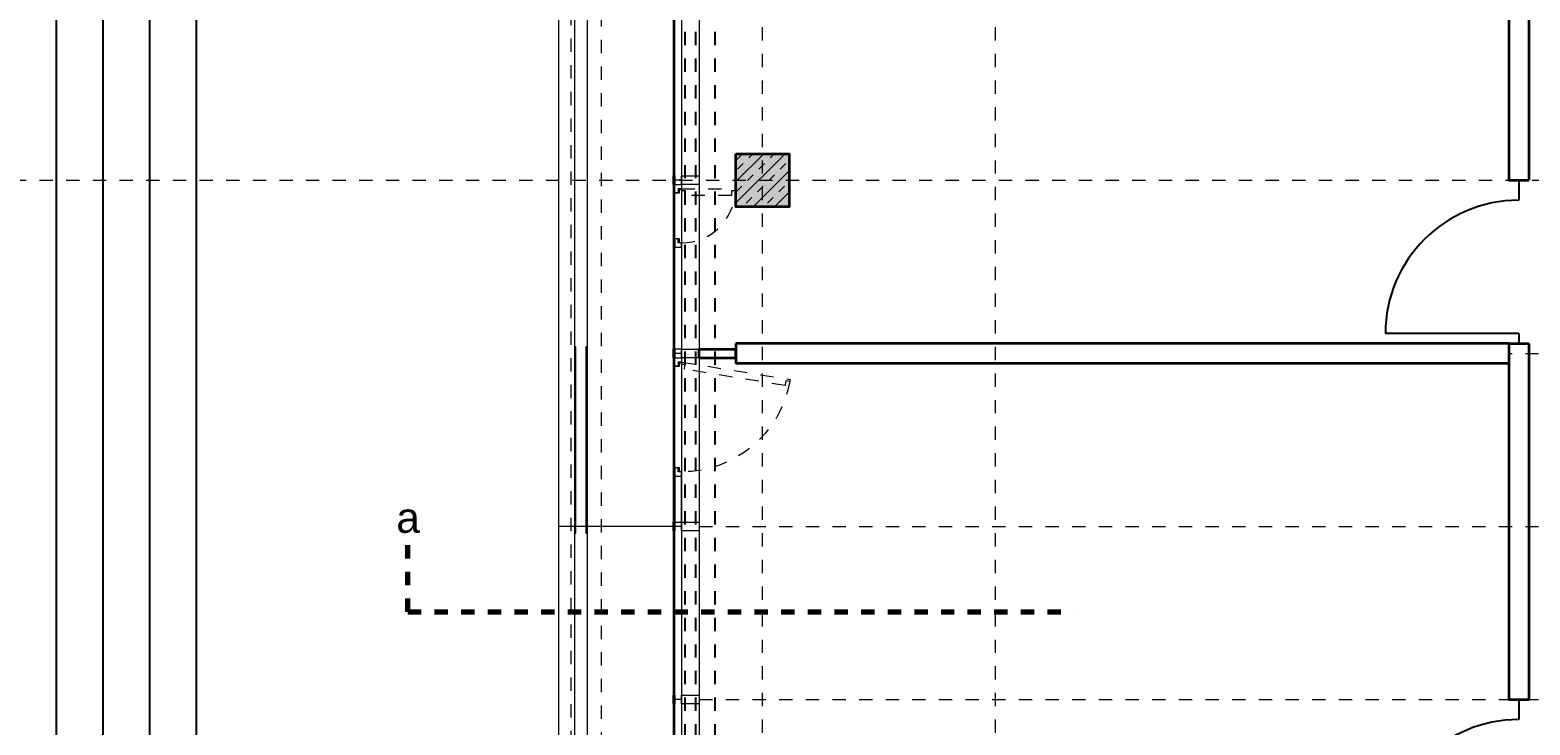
# Model space of a CAD drawing. Header units: metres. Extents: x -13 to 93, y -119 to 25.
# Tile 627 of 656: x -5.5 to 5.76, y -11.64 to -6.42. Entities that reach past the tile are written whole.
import ezdxf

# ---------------------------------------------------------------- set-up
doc = ezdxf.new("R2010")
doc.units = ezdxf.units.M
doc.header["$LTSCALE"] = 0.00508
doc.header["$PDMODE"] = 1
doc.header["$PDSIZE"] = -2
for name, pattern in [('STYLE_05', [0.19684, 0.069505, -0.127335]), ('STYLE_06', [1.0537, 0.590515, -0.19684, 0.069505, -0.19684]), ('STYLE_11', [0.393677, 0.196838, -0.196838]), ('STYLE_14', [0.250778, 0.07164, -0.179138])]:
    doc.linetypes.add(name, pattern=pattern)
doc.layers.get('0').update_dxf_attribs({"lineweight": 18})
for name, color, linetype, lineweight in [('3-3-0 AW Fassade', 7, 'Continuous', 18), ('3-3-4 AFenster', 7, 'Continuous', 25), ('3-3-8 Sonnenschutz', 7, 'Continuous', 18), ('3-4-0-2 IW GK', 7, 'Continuous', 35), ('3-4-0-5 Trennwand', 7, 'Continuous', 35), ('3-4-3-1 IStützenBeton', 7, 'Continuous', 35), ('3-4-4 ITüren', 7, 'Continuous', 25), ('3-5-1-2 DeckenSprung VED', 7, 'STYLE_11', 25), ('3-5-9 DeckenSonstig VED', 7, 'STYLE_11', 25), ('Ans-Kante', 7, 'Continuous', 18), ('Bemaßung', 7, 'Continuous', 18), ('Plan-Achse', 1, 'STYLE_06', 18), ('Plan-Achsen-Fassade', 1, 'STYLE_06', 18), ('Plan-Schnittlinien', 7, 'STYLE_06', 70)]:
    doc.layers.add(name, color=color, linetype=linetype, lineweight=lineweight)
doc.layers.get('0').freeze()
doc.styles.add('Arial', font='ARIAL.TTF')
doc.dimstyles.new('MTZ_200', dxfattribs={"dimtxt": 0.075762, "dimasz": 0.000706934, "dimexe": 0.001, "dimexo": 0.003, "dimgap": 0.0001, "dimtad": 1, "dimdec": 4, "dimzin": 11, "dimtxsty": 'Arial', "dimblk": 'VW_SLASH', "dimcen": 0, "dimdle": 0.001, "dimazin": 0, "dimtfac": 1, "dimtdec": 4, "dimtix": 1, "dimtmove": 0, "dimatfit": 0, "dimldrblk": 'VW_FILLEDARROW', "dimfxl": 0, "dimfrac": 2, "dimtolj": 1, "dimtzin": 11, "dimarcsym": 0})

# ---------------------------------------------------------------- blocks, each defined once
blk = doc.blocks.new('TÜR_1.00 in 1.30 Feld')
at = {"layer": '3-4-4 ITüren', "linetype": 'Continuous', "lineweight": 5}
for p in [(0, 0), (1.225, 0)]:
    blk.add_point(p, dxfattribs=at)
blk.add_wipeout([(0.075, 1), (0.124, 0.999), (0.173, 0.995), (0.222, 0.989), (0.27, 0.981), (0.318, 0.97), (0.365, 0.957), (0.412, 0.942), (0.458, 0.924), (0.503, 0.904), (0.546, 0.882), (0.589, 0.858), (0.631, 0.831), (0.671, 0.803), (0.709, 0.773), (0.747, 0.741), (0.782, 0.707), (0.816, 0.672), (0.848, 0.634), (0.878, 0.596), (0.906, 0.556), (0.933, 0.514), (0.957, 0.471), (0.979, 0.428), (0.999, 0.383), (1.017, 0.337), (1.032, 0.29), (1.045, 0.243), (1.056, 0.195), (1.064, 0.147), (1.07, 0.098), (1.074, 0.049), (1.075, 0), (0.075, 0)]).dxf.layer = '3-4-4 ITüren'
at = {"layer": '3-4-4 ITüren'}
for p, q in [((0.075, 0), (0.075, 1)), ((0.075, 0), (0, 0)), ((1.225, 0), (1.075, 0))]:
    blk.add_line(p, q, dxfattribs=at)
blk.add_arc((0.075, 0), 1, 0, 90, dxfattribs=at)
blk = doc.blocks.new('S_Profil_Fassade_Büro')
at = {"layer": '3-3-0 AW Fassade', "color": 7}
blk.add_line((-0.132, 0), (-0.195, 0), dxfattribs=at)
for points in [[(-0.195, 0.0325), (-0.182, 0.0325), (-0.182, -0.0325), (-0.195, -0.0325)], [(-0.132, 0.0325), (0, 0.0325), (0, -0.0325), (-0.132, -0.0325)]]:
    blk.add_lwpolyline(points, close=True, dxfattribs=at)
blk = doc.blocks.new('S_Fenster_GR_Feld')
at = {"layer": '3-3-0 AW Fassade', "color": 7}
blk.add_lwpolyline([(-0.05, 1.268), (0, 1.268), (0, 0.922), (-0.05, 0.922)], close=True, dxfattribs=at)
at = {"color": 7}
blk.add_wipeout([(-0.05, 0.095), (-0.025, 0.095), (-0.015, 0.095), (-0.015, 0.065), (0, 0.065), (0, 0.89), (-0.015, 0.89), (-0.015, 0.86), (-0.025, 0.86), (-0.05, 0.86)], dxfattribs=at).dxf.layer = '3-3-0 AW Fassade'
at = {"layer": '3-3-0 AW Fassade', "color": 7}
blk.add_lwpolyline([(-0.05, 0.095), (-0.025, 0.095), (-0.015, 0.095), (-0.015, 0.065), (0, 0.065), (0, 0.89), (-0.015, 0.89), (-0.015, 0.86), (-0.025, 0.86), (-0.05, 0.86)], close=True, dxfattribs=at)
at = {"color": 7}
for points in [[(-0.025, 0.86), (-0.05, 0.86), (-0.05, 0.922), (0, 0.922), (0, 0.89), (-0.025, 0.89)], [(-0.025, 0.095), (-0.05, 0.095), (-0.05, 0.033), (0, 0.033), (0, 0.065), (-0.025, 0.065)]]:
    blk.add_wipeout(points, dxfattribs=at).dxf.layer = '3-3-0 AW Fassade'
at = {"layer": '3-3-0 AW Fassade', "color": 7}
for points in [[(-0.025, 0.86), (-0.05, 0.86), (-0.05, 0.922), (0, 0.922), (0, 0.89), (-0.025, 0.89)], [(-0.025, 0.095), (-0.05, 0.095), (-0.05, 0.033), (0, 0.033), (0, 0.065), (-0.025, 0.065)]]:
    blk.add_lwpolyline(points, close=True, dxfattribs=at)
at = {"layer": '3-3-0 AW Fassade', "color": 7, "linetype": 'STYLE_05'}
blk.add_lwpolyline([(0.022, 0.119), (0.026, 0.094), (0.027, 0.085), (-0.002, 0.08), (0, 0.065), (0.815, 0.196), (0.812, 0.211), (0.783, 0.206), (0.781, 0.216), (0.777, 0.241)], close=True, dxfattribs=at)
at = {"layer": '3-3-0 AW Fassade', "color": 7, "linetype": 'STYLE_05', "lineweight": 18}
blk.add_arc((0, 0.065), 0.825, 10.1831, 90, dxfattribs=at)
blk = doc.blocks.new('*U264')
at = {"layer": 'Ans-Kante', "color": 8, "linetype": 'Continuous'}
for p, q in [((11.005, -18.654), (11.005, 7.036)), ((11.098, 7.036), (11.098, -18.654))]:
    blk.add_line(p, q, dxfattribs=at)
blk = doc.blocks.new('*U467')
at = {"layer": 'Ans-Kante', "color": 7, "linetype": 'Continuous'}
blk.add_line((10.884, 7.116), (10.884, -18.734), dxfattribs=at)
blk = doc.blocks.new('Stütze Fassade')
at = {"layer": '3-4-3-1 IStützenBeton', "linetype": 'Continuous', "lineweight": 0}
blk.add_hatch(color=255, dxfattribs=at).paths.add_polyline_path([(-0.2, 0.2), (0.2, 0.2), (0.2, -0.2), (-0.2, -0.2)])
at = {"layer": '3-4-3-1 IStützenBeton', "linetype": 'Continuous', "lineweight": 13}
h = blk.add_hatch(dxfattribs=at)
h.set_pattern_fill('STAHLBETON_1_50', style=0, pattern_type=2)
h.set_pattern_definition([(45, (0, 0), (0.16, 0), []), (45, (0.08, 0), (0.16, 0), [0.06, -0.06])])
h.paths.add_polyline_path([(-0.2, 0.2), (0.2, 0.2), (0.2, -0.2), (-0.2, -0.2)])
at = {"layer": '3-4-3-1 IStützenBeton'}
blk.add_lwpolyline([(-0.2, 0.2), (0.2, 0.2), (0.2, -0.2), (-0.2, -0.2)], close=True, dxfattribs=at)
blk = doc.blocks.new('VW_SLASH')
at = {"color": 0, "linetype": 'ByBlock', "lineweight": -2}
blk.add_line((0, 0), (-1, 0), dxfattribs=at)
at = {"color": 0, "linetype": 'ByBlock', "lineweight": 20}
blk.add_line((0, 0), (0, 0), dxfattribs=at)
blk = doc.blocks.new('*D818')
at = {"layer": 'Bemaßung', "color": 0, "lineweight": -2}
for p, q in [((-2.003, 0.325), (-5.301, 0.325)), ((-5.3, 0.324), (-5.3, -112.074)), ((-1.693, -112.075), (-5.301, -112.075))]:
    blk.add_line(p, q, dxfattribs=at)
at = {"layer": 'Defpoints', "color": 0, "lineweight": 0}
for p in [(-2, 0.325), (-5.3, -112.075), (-1.69, -112.075)]:
    blk.add_point(p, dxfattribs=at)
at = {"layer": 'Bemaßung', "color": 0, "lineweight": -2, "xscale": 0.00070693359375, "yscale": 0.00070693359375, "zscale": 0.00070693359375}
for p, rotation in [((-5.3, 0.325), 90), ((-5.3, -112.075), 270)]:
    blk.add_blockref('VW_SLASH', p, dxfattribs=dict(at, rotation=rotation))
at = {"layer": 'Bemaßung', "color": 0, "insert": (-5.311, -55.875), "char_height": 0.00227, "attachment_point": 5, "rotation": 90, "style": 'Arial'}
blk.add_mtext('\\A1;5620m', dxfattribs=at)
blk = doc.blocks.new('VW_FILLEDARROW')
at = {"color": 0, "lineweight": -2}
blk.add_solid([(0, 0), (0, 0), (0, 0)], dxfattribs=at)
blk = doc.blocks.new('*D823')
at = {"layer": 'Bemaßung', "color": 0, "lineweight": -2}
for p, q in [((-1.123, -0.165), (-4.251, -0.165)), ((-4.25, -0.166), (-4.25, -13.363)), ((-4.25, -25.334), (-4.25, -13.395)), ((-0.253, -25.335), (-4.251, -25.335))]:
    blk.add_line(p, q, dxfattribs=at)
at = {"layer": 'Defpoints', "color": 0, "lineweight": 0}
for p in [(-1.12, -0.165), (-4.25, -25.335), (-0.25, -25.335)]:
    blk.add_point(p, dxfattribs=at)
at = {"layer": 'Bemaßung', "color": 0, "lineweight": -2, "xscale": 0.00070693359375, "yscale": 0.00070693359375, "zscale": 0.00070693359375}
for p, rotation in [((-4.25, -0.165), 90), ((-4.25, -25.335), 270)]:
    blk.add_blockref('VW_SLASH', p, dxfattribs=dict(at, rotation=rotation))
at = {"layer": 'Bemaßung', "color": 0, "insert": (-4.26, -13.379), "char_height": 0.00227, "attachment_point": 5, "rotation": 90, "style": 'Arial'}
blk.add_mtext('\\A1;1258,5m', dxfattribs=at)
blk = doc.blocks.new('*D826')
at = {"layer": 'Bemaßung', "color": 0, "lineweight": -2}
for p, q in [((-1.173, -0.165), (-4.601, -0.165)), ((-4.6, -0.166), (-4.6, -13.363)), ((-4.6, -25.334), (-4.6, -13.395)), ((-0.253, -25.335), (-4.601, -25.335))]:
    blk.add_line(p, q, dxfattribs=at)
at = {"layer": 'Defpoints', "color": 0, "lineweight": 0}
for p in [(-1.17, -0.165), (-4.6, -25.335), (-0.25, -25.335)]:
    blk.add_point(p, dxfattribs=at)
at = {"layer": 'Bemaßung', "color": 0, "lineweight": -2, "xscale": 0.00070693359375, "yscale": 0.00070693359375, "zscale": 0.00070693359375}
for p, rotation in [((-4.6, -0.165), 90), ((-4.6, -25.335), 270)]:
    blk.add_blockref('VW_SLASH', p, dxfattribs=dict(at, rotation=rotation))
at = {"layer": 'Bemaßung', "color": 0, "insert": (-4.61, -13.379), "char_height": 0.00227, "attachment_point": 5, "rotation": 90, "style": 'Arial'}
blk.add_mtext('\\A1;1258,5m', dxfattribs=at)
blk = doc.blocks.new('*D895')
at = {"layer": 'Bemaßung', "color": 0, "lineweight": -2}
for p, q in [((-1.123, -0.165), (-4.251, -0.165)), ((-4.25, -0.166), (-4.25, -13.363)), ((-4.25, -25.334), (-4.25, -13.395)), ((-0.253, -25.335), (-4.251, -25.335))]:
    blk.add_line(p, q, dxfattribs=at)
at = {"layer": 'Defpoints', "color": 0, "lineweight": 0}
for p in [(-1.12, -0.165), (-4.25, -25.335), (-0.25, -25.335)]:
    blk.add_point(p, dxfattribs=at)
at = {"layer": 'Bemaßung', "color": 0, "lineweight": -2, "xscale": 0.00070693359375, "yscale": 0.00070693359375, "zscale": 0.00070693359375}
for p, rotation in [((-4.25, -0.165), 90), ((-4.25, -25.335), 270)]:
    blk.add_blockref('VW_SLASH', p, dxfattribs=dict(at, rotation=rotation))
at = {"layer": 'Bemaßung', "color": 0, "insert": (-4.26, -13.379), "char_height": 0.00227, "attachment_point": 5, "rotation": 90, "style": 'Arial'}
blk.add_mtext('\\A1;1258,5m', dxfattribs=at)
blk = doc.blocks.new('*D898')
at = {"layer": 'Bemaßung', "color": 0, "lineweight": -2}
for p, q in [((-1.173, -0.165), (-4.601, -0.165)), ((-4.6, -0.166), (-4.6, -13.363)), ((-4.6, -25.334), (-4.6, -13.395)), ((-0.253, -25.335), (-4.601, -25.335))]:
    blk.add_line(p, q, dxfattribs=at)
at = {"layer": 'Defpoints', "color": 0, "lineweight": 0}
for p in [(-1.17, -0.165), (-4.6, -25.335), (-0.25, -25.335)]:
    blk.add_point(p, dxfattribs=at)
at = {"layer": 'Bemaßung', "color": 0, "lineweight": -2, "xscale": 0.00070693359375, "yscale": 0.00070693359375, "zscale": 0.00070693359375}
for p, rotation in [((-4.6, -0.165), 90), ((-4.6, -25.335), 270)]:
    blk.add_blockref('VW_SLASH', p, dxfattribs=dict(at, rotation=rotation))
at = {"layer": 'Bemaßung', "color": 0, "insert": (-4.61, -13.379), "char_height": 0.00227, "attachment_point": 5, "rotation": 90, "style": 'Arial'}
blk.add_mtext('\\A1;1258,5m', dxfattribs=at)
blk = doc.blocks.new('*D949')
at = {"layer": 'Bemaßung', "color": 0, "lineweight": -2}
for p, q in [((-1.123, -0.165), (-4.251, -0.165)), ((-4.25, -0.166), (-4.25, -13.363)), ((-4.25, -25.334), (-4.25, -13.395)), ((-0.253, -25.335), (-4.251, -25.335))]:
    blk.add_line(p, q, dxfattribs=at)
at = {"layer": 'Defpoints', "color": 0, "lineweight": 0}
for p in [(-1.12, -0.165), (-4.25, -25.335), (-0.25, -25.335)]:
    blk.add_point(p, dxfattribs=at)
at = {"layer": 'Bemaßung', "color": 0, "lineweight": -2, "xscale": 0.00070693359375, "yscale": 0.00070693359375, "zscale": 0.00070693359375}
for p, rotation in [((-4.25, -0.165), 90), ((-4.25, -25.335), 270)]:
    blk.add_blockref('VW_SLASH', p, dxfattribs=dict(at, rotation=rotation))
at = {"layer": 'Bemaßung', "color": 0, "insert": (-4.26, -13.379), "char_height": 0.00227, "attachment_point": 5, "rotation": 90, "style": 'Arial'}
blk.add_mtext('\\A1;1258,5m', dxfattribs=at)
blk = doc.blocks.new('*D952')
at = {"layer": 'Bemaßung', "color": 0, "lineweight": -2}
for p, q in [((-1.173, -0.165), (-4.601, -0.165)), ((-4.6, -0.166), (-4.6, -13.363)), ((-4.6, -25.334), (-4.6, -13.395)), ((-0.253, -25.335), (-4.601, -25.335))]:
    blk.add_line(p, q, dxfattribs=at)
at = {"layer": 'Defpoints', "color": 0, "lineweight": 0}
for p in [(-1.17, -0.165), (-4.6, -25.335), (-0.25, -25.335)]:
    blk.add_point(p, dxfattribs=at)
at = {"layer": 'Bemaßung', "color": 0, "lineweight": -2, "xscale": 0.00070693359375, "yscale": 0.00070693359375, "zscale": 0.00070693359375}
for p, rotation in [((-4.6, -0.165), 90), ((-4.6, -25.335), 270)]:
    blk.add_blockref('VW_SLASH', p, dxfattribs=dict(at, rotation=rotation))
at = {"layer": 'Bemaßung', "color": 0, "insert": (-4.61, -13.379), "char_height": 0.00227, "attachment_point": 5, "rotation": 90, "style": 'Arial'}
blk.add_mtext('\\A1;1258,5m', dxfattribs=at)
blk = doc.blocks.new('*D1000')
at = {"layer": 'Bemaßung', "color": 0, "lineweight": -2}
for p, q in [((-1.123, -0.165), (-4.251, -0.165)), ((-4.25, -0.166), (-4.25, -13.363)), ((-4.25, -25.334), (-4.25, -13.395)), ((-0.253, -25.335), (-4.251, -25.335))]:
    blk.add_line(p, q, dxfattribs=at)
at = {"layer": 'Defpoints', "color": 0, "lineweight": 0}
for p in [(-1.12, -0.165), (-4.25, -25.335), (-0.25, -25.335)]:
    blk.add_point(p, dxfattribs=at)
at = {"layer": 'Bemaßung', "color": 0, "lineweight": -2, "xscale": 0.00070693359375, "yscale": 0.00070693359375, "zscale": 0.00070693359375}
for p, rotation in [((-4.25, -0.165), 90), ((-4.25, -25.335), 270)]:
    blk.add_blockref('VW_SLASH', p, dxfattribs=dict(at, rotation=rotation))
at = {"layer": 'Bemaßung', "color": 0, "insert": (-4.26, -13.379), "char_height": 0.00227, "attachment_point": 5, "rotation": 90, "style": 'Arial'}
blk.add_mtext('\\A1;1258,5m', dxfattribs=at)
blk = doc.blocks.new('*D1003')
at = {"layer": 'Bemaßung', "color": 0, "lineweight": -2}
for p, q in [((-1.173, -0.165), (-4.601, -0.165)), ((-4.6, -0.166), (-4.6, -13.363)), ((-4.6, -25.334), (-4.6, -13.395)), ((-0.253, -25.335), (-4.601, -25.335))]:
    blk.add_line(p, q, dxfattribs=at)
at = {"layer": 'Defpoints', "color": 0, "lineweight": 0}
for p in [(-1.17, -0.165), (-4.6, -25.335), (-0.25, -25.335)]:
    blk.add_point(p, dxfattribs=at)
at = {"layer": 'Bemaßung', "color": 0, "lineweight": -2, "xscale": 0.00070693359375, "yscale": 0.00070693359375, "zscale": 0.00070693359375}
for p, rotation in [((-4.6, -0.165), 90), ((-4.6, -25.335), 270)]:
    blk.add_blockref('VW_SLASH', p, dxfattribs=dict(at, rotation=rotation))
at = {"layer": 'Bemaßung', "color": 0, "insert": (-4.61, -13.379), "char_height": 0.00227, "attachment_point": 5, "rotation": 90, "style": 'Arial'}
blk.add_mtext('\\A1;1258,5m', dxfattribs=at)
blk = doc.blocks.new('*D1051')
at = {"layer": 'Bemaßung', "color": 0, "lineweight": -2}
for p, q in [((-1.123, -0.165), (-4.251, -0.165)), ((-4.25, -0.166), (-4.25, -13.363)), ((-4.25, -25.334), (-4.25, -13.395)), ((-0.253, -25.335), (-4.251, -25.335))]:
    blk.add_line(p, q, dxfattribs=at)
at = {"layer": 'Defpoints', "color": 0, "lineweight": 0}
for p in [(-1.12, -0.165), (-4.25, -25.335), (-0.25, -25.335)]:
    blk.add_point(p, dxfattribs=at)
at = {"layer": 'Bemaßung', "color": 0, "lineweight": -2, "xscale": 0.00070693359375, "yscale": 0.00070693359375, "zscale": 0.00070693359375}
for p, rotation in [((-4.25, -0.165), 90), ((-4.25, -25.335), 270)]:
    blk.add_blockref('VW_SLASH', p, dxfattribs=dict(at, rotation=rotation))
at = {"layer": 'Bemaßung', "color": 0, "insert": (-4.26, -13.379), "char_height": 0.00227, "attachment_point": 5, "rotation": 90, "style": 'Arial'}
blk.add_mtext('\\A1;1258,5m', dxfattribs=at)
blk = doc.blocks.new('*D1054')
at = {"layer": 'Bemaßung', "color": 0, "lineweight": -2}
for p, q in [((-1.173, -0.165), (-4.601, -0.165)), ((-4.6, -0.166), (-4.6, -13.363)), ((-4.6, -25.334), (-4.6, -13.395)), ((-0.253, -25.335), (-4.601, -25.335))]:
    blk.add_line(p, q, dxfattribs=at)
at = {"layer": 'Defpoints', "color": 0, "lineweight": 0}
for p in [(-1.17, -0.165), (-4.6, -25.335), (-0.25, -25.335)]:
    blk.add_point(p, dxfattribs=at)
at = {"layer": 'Bemaßung', "color": 0, "lineweight": -2, "xscale": 0.00070693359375, "yscale": 0.00070693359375, "zscale": 0.00070693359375}
for p, rotation in [((-4.6, -0.165), 90), ((-4.6, -25.335), 270)]:
    blk.add_blockref('VW_SLASH', p, dxfattribs=dict(at, rotation=rotation))
at = {"layer": 'Bemaßung', "color": 0, "insert": (-4.61, -13.379), "char_height": 0.00227, "attachment_point": 5, "rotation": 90, "style": 'Arial'}
blk.add_mtext('\\A1;1258,5m', dxfattribs=at)
blk = doc.blocks.new('*D1103')
at = {"layer": 'Bemaßung', "color": 0, "lineweight": -2}
for p, q in [((-1.123, -0.165), (-4.251, -0.165)), ((-4.25, -0.166), (-4.25, -13.363)), ((-4.25, -25.334), (-4.25, -13.395)), ((-0.253, -25.335), (-4.251, -25.335))]:
    blk.add_line(p, q, dxfattribs=at)
at = {"layer": 'Defpoints', "color": 0, "lineweight": 0}
for p in [(-1.12, -0.165), (-4.25, -25.335), (-0.25, -25.335)]:
    blk.add_point(p, dxfattribs=at)
at = {"layer": 'Bemaßung', "color": 0, "lineweight": -2, "xscale": 0.00070693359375, "yscale": 0.00070693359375, "zscale": 0.00070693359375}
for p, rotation in [((-4.25, -0.165), 90), ((-4.25, -25.335), 270)]:
    blk.add_blockref('VW_SLASH', p, dxfattribs=dict(at, rotation=rotation))
at = {"layer": 'Bemaßung', "color": 0, "insert": (-4.26, -13.379), "char_height": 0.00227, "attachment_point": 5, "rotation": 90, "style": 'Arial'}
blk.add_mtext('\\A1;1258,5m', dxfattribs=at)
blk = doc.blocks.new('*D1106')
at = {"layer": 'Bemaßung', "color": 0, "lineweight": -2}
for p, q in [((-1.173, -0.165), (-4.601, -0.165)), ((-4.6, -0.166), (-4.6, -13.363)), ((-4.6, -25.334), (-4.6, -13.395)), ((-0.253, -25.335), (-4.601, -25.335))]:
    blk.add_line(p, q, dxfattribs=at)
at = {"layer": 'Defpoints', "color": 0, "lineweight": 0}
for p in [(-1.17, -0.165), (-4.6, -25.335), (-0.25, -25.335)]:
    blk.add_point(p, dxfattribs=at)
at = {"layer": 'Bemaßung', "color": 0, "lineweight": -2, "xscale": 0.00070693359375, "yscale": 0.00070693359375, "zscale": 0.00070693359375}
for p, rotation in [((-4.6, -0.165), 90), ((-4.6, -25.335), 270)]:
    blk.add_blockref('VW_SLASH', p, dxfattribs=dict(at, rotation=rotation))
at = {"layer": 'Bemaßung', "color": 0, "insert": (-4.61, -13.379), "char_height": 0.00227, "attachment_point": 5, "rotation": 90, "style": 'Arial'}
blk.add_mtext('\\A1;1258,5m', dxfattribs=at)
blk = doc.blocks.new('*D1233')
at = {"layer": 'Bemaßung', "color": 0, "lineweight": -2}
for p, q in [((-4.775, 0.325), (-4.951, 0.325)), ((-4.95, 0.324), (-4.95, -13.373)), ((-4.95, -25.664), (-4.95, -13.395)), ((-4.775, -25.665), (-4.951, -25.665))]:
    blk.add_line(p, q, dxfattribs=at)
at = {"layer": 'Defpoints', "color": 0, "lineweight": 0}
for p in [(-4.772, 0.325), (-4.95, -25.665), (-4.772, -25.665)]:
    blk.add_point(p, dxfattribs=at)
at = {"layer": 'Bemaßung', "color": 0, "lineweight": -2, "xscale": 0.00070693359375, "yscale": 0.00070693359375, "zscale": 0.00070693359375}
for p, rotation in [((-4.95, 0.325), 90), ((-4.95, -25.665), 270)]:
    blk.add_blockref('VW_SLASH', p, dxfattribs=dict(at, rotation=rotation))
at = {"layer": 'Bemaßung', "color": 0, "insert": (-4.955, -13.384), "char_height": 0.00227, "attachment_point": 5, "rotation": 90, "style": 'Arial'}
blk.add_mtext('\\A1;1299,5m', dxfattribs=at)
blk = doc.blocks.new('*D1239')
at = {"layer": 'Bemaßung', "color": 0, "lineweight": -2}
for p, q in [((-4.775, 0.325), (-4.951, 0.325)), ((-4.95, 0.324), (-4.95, -13.373)), ((-4.95, -25.664), (-4.95, -13.395)), ((-4.775, -25.665), (-4.951, -25.665))]:
    blk.add_line(p, q, dxfattribs=at)
at = {"layer": 'Defpoints', "color": 0, "lineweight": 0}
for p in [(-4.772, 0.325), (-4.95, -25.665), (-4.772, -25.665)]:
    blk.add_point(p, dxfattribs=at)
at = {"layer": 'Bemaßung', "color": 0, "lineweight": -2, "xscale": 0.00070693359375, "yscale": 0.00070693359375, "zscale": 0.00070693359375}
for p, rotation in [((-4.95, 0.325), 90), ((-4.95, -25.665), 270)]:
    blk.add_blockref('VW_SLASH', p, dxfattribs=dict(at, rotation=rotation))
at = {"layer": 'Bemaßung', "color": 0, "insert": (-4.955, -13.384), "char_height": 0.00227, "attachment_point": 5, "rotation": 90, "style": 'Arial'}
blk.add_mtext('\\A1;1299,5m', dxfattribs=at)
blk = doc.blocks.new('S_Fenster_GR_Feld_klein')
at = {"layer": '3-3-0 AW Fassade', "color": 7}
blk.add_lwpolyline([(-0.05, 1.2675), (0, 1.2675), (0, 0.9225), (-0.05, 0.9225)], close=True, dxfattribs=at)
at = {"color": 7}
blk.add_wipeout([(-0.025, 0.86), (-0.05, 0.86), (-0.05, 0.7975), (0, 0.7975), (0, 0.83), (-0.025, 0.83)], dxfattribs=at).dxf.layer = '3-3-0 AW Fassade'
at = {"layer": '3-3-0 AW Fassade', "color": 7}
blk.add_lwpolyline([(-0.025, 0.86), (-0.05, 0.86), (-0.05, 0.7975), (0, 0.7975), (0, 0.83), (-0.025, 0.83)], close=True, dxfattribs=at)
at = {"layer": '3-3-0 AW Fassade', "color": 7, "linetype": 'STYLE_05', "lineweight": 18}
blk.add_arc((0, 1.235), 0.405, 270, 357.8789, dxfattribs=at)
at = {"color": 7}
blk.add_wipeout([(-0.05, 1.205), (-0.015, 1.205), (-0.015, 1.235), (0, 1.235), (0, 0.83), (-0.015, 0.83), (-0.015, 0.86), (-0.05, 0.86)], dxfattribs=at).dxf.layer = '3-3-0 AW Fassade'
at = {"layer": '3-3-0 AW Fassade', "color": 7}
blk.add_lwpolyline([(-0.05, 1.205), (-0.015, 1.205), (-0.015, 1.235), (0, 1.235), (0, 0.83), (-0.015, 0.83), (-0.015, 0.86), (-0.05, 0.86)], close=True, dxfattribs=at)
at = {"color": 7}
blk.add_wipeout([(-0.025, 1.205), (-0.05, 1.205), (-0.05, 1.2675), (0, 1.2675), (0, 1.235), (-0.025, 1.235)], dxfattribs=at).dxf.layer = '3-3-0 AW Fassade'
at = {"color": 7, "lineweight": 18}
blk.add_wipeout([(-0.05, 0.7975), (0, 0.7975), (0, 0.0325), (-0.05, 0.0325)], dxfattribs=at).dxf.layer = '3-3-0 AW Fassade'
at = {"layer": '3-3-0 AW Fassade', "color": 7}
blk.add_lwpolyline([(-0.025, 1.205), (-0.05, 1.205), (-0.05, 1.2675), (0, 1.2675), (0, 1.235), (-0.025, 1.235)], close=True, dxfattribs=at)
at = {"layer": '3-3-0 AW Fassade', "color": 7, "linetype": 'STYLE_05'}
blk.add_lwpolyline([(0.03, 1.185), (0.03, 1.22), (0, 1.22), (0, 1.235), (0.405, 1.235), (0.405, 1.22), (0.375, 1.22), (0.375, 1.185)], close=True, dxfattribs=at)
at = {"layer": '3-3-0 AW Fassade', "color": 7, "lineweight": 18}
blk.add_lwpolyline([(-0.05, 0.7975), (0, 0.7975), (0, 0.0325), (-0.05, 0.0325)], close=True, dxfattribs=at)

msp = doc.modelspace()

# ---------------------------------------------------------------- hatches: boundary and pattern name
at = {"layer": '3-3-8 Sonnenschutz', "linetype": 'Continuous', "lineweight": 0}
for color, points in [(21, [(-1.409, -8.8), (-1.409, -10.2), (-1.399, -10.2), (-1.399, -8.8)]), (41, [(-1.326, -8.8), (-1.326, -10.2), (-1.316, -10.2), (-1.316, -8.8)])]:
    msp.add_hatch(color=color, dxfattribs=at).paths.add_polyline_path(points)

# ---------------------------------------------------------------- linework, layer by layer
at = {"layer": '3-3-0 AW Fassade'}
msp.add_lwpolyline([(-0.657, -0.165), (-0.607, -0.165), (-0.607, -25.335), (-0.657, -25.335)], close=True, dxfattribs=at)
at = {"layer": '3-3-8 Sonnenschutz', "color": 7, "linetype": 'Continuous', "lineweight": 18}
for points in [[(-1.409, -8.8), (-1.409, -10.2), (-1.399, -10.2), (-1.399, -8.8)], [(-1.326, -8.8), (-1.326, -10.2), (-1.316, -10.2), (-1.316, -8.8)]]:
    msp.add_lwpolyline(points, close=True, dxfattribs=at)
at = {"layer": '3-4-0-5 Trennwand'}
for p, q in [((5.6, -3.575), (5.6, -7.55)), ((5.75, -3.575), (5.75, -7.55)), ((5.6, -7.55), (5.75, -7.55)), ((5.6, -8.775), (5.6, -11.45)), ((5.6, -8.775), (5.75, -8.775)), ((5.75, -8.775), (5.75, -11.45)), ((5.6, -11.45), (5.75, -11.45))]:
    msp.add_line(p, q, dxfattribs=at)
at = {"layer": 'Ans-Kante', "color": 8, "linetype": 'Continuous'}
msp.add_line((-0.67, -0.26), (-0.67, -25.24), dxfattribs=at)
at = {"layer": 'Ans-Kante', "color": 47}
for p, q in [((-1.409, -10.15), (-1.53, -10.15)), ((-1.325, -10.15), (-1.399, -10.15))]:
    msp.add_line(p, q, dxfattribs=at)
at = {"layer": 'Ans-Kante', "linetype": 'STYLE_14'}
msp.add_lwpolyline([(-1.434, 0.105), (-1.209, 0.105), (-1.209, -25.585), (-1.434, -25.585)], close=True, dxfattribs=at)
at = {"layer": 'Plan-Achsen-Fassade', "color": 9}
for p, q in [((-0.475, -8.85), (13.475, -8.85)), ((-0.475, -10.15), (13.475, -10.15)), ((-0.475, -11.45), (13.475, -11.45))]:
    msp.add_line(p, q, dxfattribs=at)
at = {"layer": 'Plan-Schnittlinien'}
msp.add_line((-2.65981859, -10.79091296), (2.34018141, -10.79091296), dxfattribs=at)

# ---------------------------------------------------------------- block references
at = {"layer": '3-3-0 AW Fassade', "color": 7}
for p in [(-0.475, -7.55), (-0.475, -10.15), (-0.475, -11.45)]:
    msp.add_blockref('S_Profil_Fassade_Büro', p, dxfattribs=at)
at = {"layer": '3-4-3-1 IStützenBeton', "color": 7}
msp.add_blockref('Stütze Fassade', (0, -7.55), dxfattribs=at)
at = {"layer": 'Ans-Kante', "color": 8}
msp.add_blockref('*U264', (-12.41363701, -6.93135892), dxfattribs=at)

# ---------------------------------------------------------------- dimensions: what is measured, and where the dimension line sits
at = {"layer": 'Bemaßung'}
dim = msp.add_linear_dim(base=(-5.3, -112.075), p1=(-2, 0.325), p2=(-1.69, -112.075), angle=90, dimstyle='MTZ_200', override={"dimtxt": 0.002273, "dimgap": 0.01, "dimdec": 3, "dimlfac": 50, "dimpost": '<>m', "dimtxsty": 'Arial', "dimtmove": 2}, dxfattribs=at)
dim.commit()
dim.dimension.update_dxf_attribs({"geometry": '*D818', "text_midpoint": (-5.31116047, -55.875)})
for picture in ['*D1233', '*D1239']:
    dim = msp.add_linear_dim(base=(-4.95, -25.665), p1=(-4.77228125, 0.325), p2=(-4.77228125, -25.665), angle=90, dimstyle='MTZ_200', override={"dimtxt": 0.002273, "dimgap": 0.005, "dimdec": 8, "dimlfac": 50, "dimpost": '<>m', "dimtxsty": 'Arial', "dimtmove": 2}, dxfattribs=at)
    dim.commit()
    dim.dimension.update_dxf_attribs({"geometry": picture, "text_midpoint": (-4.955, -13.384), "dimtype": 160})

# ---------------------------------------------------------------- next in the draw order: block references
at = {"layer": '3-4-4 ITüren', "color": 7, "rotation": 90}
for p in [(5.675, -8.775), (5.675, -12.675)]:
    msp.add_blockref('TÜR_1.00 in 1.30 Feld', p, dxfattribs=at)

# ---------------------------------------------------------------- next in the draw order: wipeouts: each hides what was drawn before it
at = {"lineweight": 5}
msp.add_wipeout([(5.6, -8.775), (5.6, -8.925), (-0.2, -8.925), (-0.2, -8.775)], dxfattribs=at).dxf.layer = '3-4-0-2 IW GK'

# ---------------------------------------------------------------- next in the draw order: linework, layer by layer
at = {"layer": '3-4-0-2 IW GK'}
for p, q in [((-0.2, -8.775), (-0.2, -8.925)), ((5.6, -8.775), (-0.2, -8.775)), ((5.6, -8.775), (5.6, -8.925)), ((5.6, -8.925), (-0.2, -8.925))]:
    msp.add_line(p, q, dxfattribs=at)
at = {"layer": 'Plan-Achse'}
msp.add_line((1.75, -118.5), (1.75, 6.75), dxfattribs=at)

# ---------------------------------------------------------------- next in the draw order: wipeouts: each hides what was drawn before it
at = {"lineweight": 5}
msp.add_wipeout([(-0.475, -8.8825), (-0.475, -8.8175), (-0.2, -8.8175), (-0.2, -8.8825)], dxfattribs=at).dxf.layer = '3-4-0-2 IW GK'

# ---------------------------------------------------------------- next in the draw order: linework, layer by layer
at = {"layer": '3-4-0-2 IW GK'}
for p, q in [((-0.475, -8.8175), (-0.2, -8.8175)), ((-0.475, -8.8825), (-0.475, -8.8175)), ((-0.475, -8.8825), (-0.2, -8.8825)), ((-0.2, -8.8825), (-0.2, -8.8175))]:
    msp.add_line(p, q, dxfattribs=at)
at = {"layer": '3-5-1-2 DeckenSprung VED', "linetype": 'STYLE_11'}
msp.add_line((-0.355, -25.335), (-0.355, -0.165), dxfattribs=at)
at = {"layer": 'Ans-Kante', "color": 8, "linetype": 'Continuous'}
msp.add_line((-0.475, -0.26), (-0.475, -25.24), dxfattribs=at)

# ---------------------------------------------------------------- next in the draw order: block references
at = {"layer": '3-3-0 AW Fassade', "color": 7}
msp.add_blockref('S_Profil_Fassade_Büro', (-0.475, -8.85), dxfattribs=at)

# ---------------------------------------------------------------- next in the draw order: block references
at = {"layer": '3-3-0 AW Fassade', "color": 7, "xscale": -1, "rotation": 180}
msp.add_blockref('S_Fenster_GR_Feld', (-0.607, -8.85), dxfattribs=at)

# ---------------------------------------------------------------- next in the draw order: linework, layer by layer
at = {"layer": '3-5-9 DeckenSonstig VED', "color": 7, "linetype": 'STYLE_05'}
for p, q in [((-0.58, -25.335), (-0.58, -0.165)), ((-0.5, -25.335), (-0.5, -0.165))]:
    msp.add_line(p, q, dxfattribs=at)
at = {"layer": 'Ans-Kante', "color": 47}
msp.add_line((-0.67, -10.15), (-1.316, -10.15), dxfattribs=at)
at = {"layer": 'Plan-Achse'}
msp.add_line((0, -118.5), (0, 6.75), dxfattribs=at)

# ---------------------------------------------------------------- next in the draw order: block references
at = {"layer": 'Ans-Kante', "color": 7}
msp.add_blockref('*U467', (-12.41363701, -6.93135892), dxfattribs=at)

# ---------------------------------------------------------------- next in the draw order: dimensions: what is measured, and where the dimension line sits
at = {"layer": 'Bemaßung'}
for base, p1, picture, middle in [((-4.6, -25.335), (-1.17, -0.165), '*D826', (-4.61, -13.37925)), ((-4.6, -25.335), (-1.17, -0.165), '*D898', (-4.61, -13.37925)), ((-4.6, -25.335), (-1.17, -0.165), '*D952', (-4.61, -13.37925)), ((-4.6, -25.335), (-1.17, -0.165), '*D1003', (-4.61, -13.37925)), ((-4.6, -25.335), (-1.17, -0.165), '*D1054', (-4.61, -13.37925)), ((-4.6, -25.335), (-1.17, -0.165), '*D1106', (-4.61, -13.37925)), ((-4.25, -25.335), (-1.12, -0.165), '*D823', (-4.26, -13.37925)), ((-4.25, -25.335), (-1.12, -0.165), '*D895', (-4.26, -13.37925)), ((-4.25, -25.335), (-1.12, -0.165), '*D949', (-4.26, -13.37925)), ((-4.25, -25.335), (-1.12, -0.165), '*D1000', (-4.26, -13.37925)), ((-4.25, -25.335), (-1.12, -0.165), '*D1051', (-4.26, -13.37925)), ((-4.25, -25.335), (-1.12, -0.165), '*D1103', (-4.26, -13.37925))]:
    dim = msp.add_linear_dim(base=base, p1=p1, p2=(-0.25, -25.335), angle=90, dimstyle='MTZ_200', override={"dimtxt": 0.002273, "dimgap": 0.01, "dimdec": 3, "dimlfac": 50, "dimpost": '<>m', "dimtxsty": 'Arial', "dimtmove": 2}, dxfattribs=at)
    dim.commit()
    dim.dimension.update_dxf_attribs({"geometry": picture, "text_midpoint": middle, "dimtype": 160})

# ---------------------------------------------------------------- next in the draw order: block references
at = {"layer": '3-3-4 AFenster', "color": 7}
msp.add_blockref('S_Fenster_GR_Feld_klein', (-0.607, -8.85), dxfattribs=at)

# ---------------------------------------------------------------- next in the draw order: wipeouts: each hides what was drawn before it
at = {"linetype": 'Continuous'}
msp.add_wipeout([(-2.74713109, -10.27347546), (-2.57250608, -10.27347546), (-2.57250608, -9.90835046), (-2.74713109, -9.90835046)], dxfattribs=at).dxf.layer = 'Plan-Schnittlinien'

# ---------------------------------------------------------------- next in the draw order: linework, layer by layer
at = {"layer": 'Plan-Achse'}
msp.add_line((-9.42493716, -7.55), (50.475, -7.55), dxfattribs=at)
at = {"layer": 'Plan-Schnittlinien'}
msp.add_line((-2.65981859, -10.79091296), (-2.65981859, -10.29091296), dxfattribs=at)

# ---------------------------------------------------------------- next in the draw order: texts
at = {"layer": 'Plan-Schnittlinien', "insert": (-2.74713109, -9.96998864), "char_height": 0.227286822, "attachment_point": 1, "line_spacing_factor": 0.967741, "style": 'Arial'}
msp.add_mtext('{\\C7;\\la}', dxfattribs=at)

doc.saveas('drawing.dxf')
